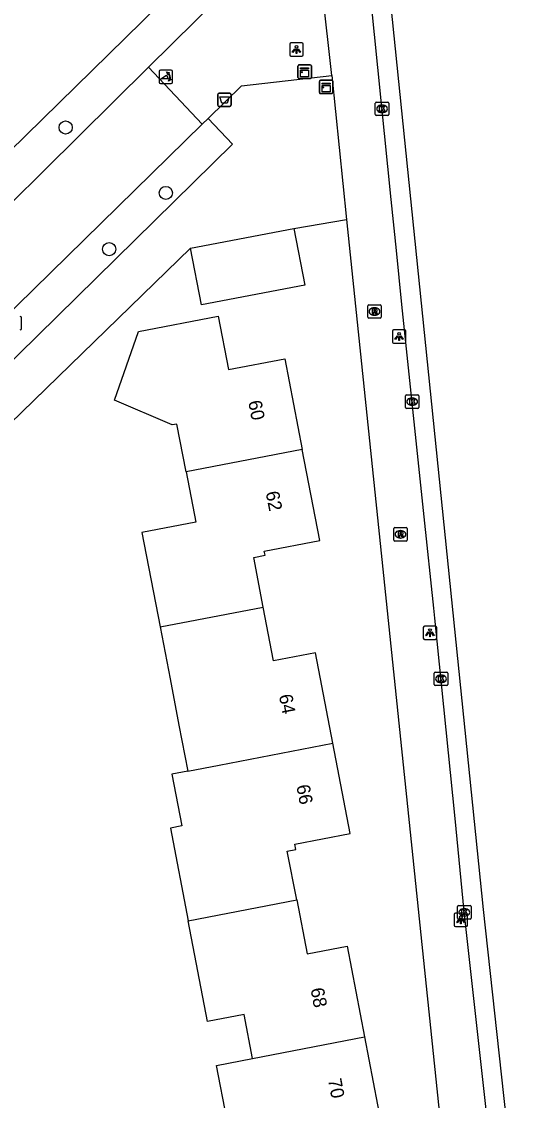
# Model space of a CAD drawing. Extents: x 157663 to 158496, y 379212 to 380934.
# Drawn here: x 158385.6 to 158422.3, y 380518.3 to 380598.7 of the extents above; entities that cross this region are included whole.
import ezdxf

# ---------------------------------------------------------------- set-up
doc = ezdxf.new("R2010")
doc.units = 0
for name, color, linetype in [('IMGEO_Afvalbak', 7, 'Continuous'), ('IMGEO_Boom', 7, 'Continuous'), ('IMGEO_Groenvoorziening', 7, 'Continuous'), ('IMGEO_Kast', 7, 'Continuous'), ('IMGEO_Kolk', 7, 'Continuous'), ('IMGEO_Lichtpunt', 7, 'Continuous'), ('IMGEO_Pand', 7, 'Continuous'), ('IMGEO_Pand_nummerreeks', 7, 'Continuous'), ('IMGEO_Poller', 7, 'Continuous'), ('IMGEO_Rijbaan_lokaal_gesloten', 7, 'Continuous'), ('IMGEO_Rioolput', 7, 'Continuous'), ('IMGEO_Voetpad_open', 7, 'Continuous')]:
    doc.layers.add(name, color=color, linetype=linetype)

msp = doc.modelspace()

# ---------------------------------------------------------------- linework, layer by layer
at = {"layer": 'IMGEO_Afvalbak'}
for p, q in [((158400.255, 380592.465), (158400.255, 380593.265)), ((158400.255, 380593.265), (158400.255, 380592.465)), ((158400.355, 380593.365), (158401.145, 380593.365)), ((158401.145, 380593.365), (158400.355, 380593.365)), ((158401.245, 380593.265), (158401.245, 380592.465)), ((158401.245, 380592.465), (158401.245, 380593.265)), ((158401.145, 380592.365), (158400.355, 380592.365)), ((158400.355, 380592.365), (158401.145, 380592.365))]:
    msp.add_line(p, q, dxfattribs=at)
msp.add_lwpolyline([(158400.398, 380593.079), (158401.102, 380593.079), (158400.953, 380592.609), (158400.547, 380592.609), (158400.398, 380593.079)], dxfattribs=at)
for centre, start, end in [((158400.355, 380593.265), 90, 180), ((158400.355, 380593.265), 90, 180), ((158401.145, 380593.265), 0, 90), ((158401.145, 380593.265), 360, 90), ((158400.355, 380592.465), 180, 270), ((158400.355, 380592.465), 180, 270), ((158401.145, 380592.465), 270, 0), ((158401.145, 380592.465), 270, 0)]:
    msp.add_arc(centre, 0.1, start, end, dxfattribs=at)
at = {"layer": 'IMGEO_Boom'}
for centre in [(158388.92, 380590.806), (158396.387, 380585.932), (158392.161, 380581.741)]:
    msp.add_circle(centre, 0.489, dxfattribs=at)
at = {"layer": 'IMGEO_Groenvoorziening'}
for points in [[(158406.998, 380610.849), (158364.877, 380569.587)], [(158399.536, 380591.475), (158401.344, 380589.566), (158370.878, 380559.638)], [(158405.92, 380583.287), (158409.858, 380583.956)], [(158377.21, 380546.023), (158378.498, 380546.199), (158375.774, 380560.002), (158398.226, 380581.805)]]:
    msp.add_lwpolyline(points, dxfattribs=at)
at = {"layer": 'IMGEO_Kast'}
for p, q in [((158406.231, 380594.54), (158406.231, 380595.381)), ((158406.231, 380595.381), (158406.231, 380594.54)), ((158406.306, 380595.465), (158407.147, 380595.465)), ((158407.147, 380595.465), (158406.306, 380595.465)), ((158407.231, 380595.39), (158407.231, 380594.549)), ((158407.231, 380594.549), (158407.231, 380595.39)), ((158407.156, 380594.465), (158406.315, 380594.465)), ((158406.315, 380594.465), (158407.156, 380594.465)), ((158407.836, 380593.402), (158407.836, 380594.243)), ((158407.836, 380594.243), (158407.836, 380593.402)), ((158407.911, 380594.327), (158408.752, 380594.327)), ((158408.752, 380594.327), (158407.911, 380594.327)), ((158408.836, 380594.252), (158408.836, 380593.411)), ((158408.836, 380593.411), (158408.836, 380594.252)), ((158408.761, 380593.327), (158407.92, 380593.327)), ((158407.92, 380593.327), (158408.761, 380593.327))]:
    msp.add_line(p, q, dxfattribs=at)
for points in [[(158406.426, 380595.255), (158407.026, 380595.255), (158407.026, 380595.17), (158406.426, 380595.17), (158406.426, 380595.255)], [(158406.426, 380595.08), (158407.026, 380595.08), (158407.026, 380594.591), (158406.426, 380594.591), (158406.426, 380595.08)], [(158408.031, 380594.117), (158408.631, 380594.117), (158408.631, 380594.032), (158408.031, 380594.032), (158408.031, 380594.117)], [(158408.031, 380593.942), (158408.631, 380593.942), (158408.631, 380593.453), (158408.031, 380593.453), (158408.031, 380593.942)]]:
    msp.add_lwpolyline(points, dxfattribs=at)
for centre in [(158406.51, 380594.929), (158408.115, 380593.791)]:
    msp.add_circle(centre, 0.0377, dxfattribs=at)
for centre, start, end in [((158406.309, 380595.387), 92.4484, 184.28452), ((158406.309, 380595.387), 92.4484, 184.28452), ((158407.153, 380595.387), 2.4484, 94.28452), ((158407.153, 380595.387), 2.4484, 94.28452), ((158406.309, 380594.543), 182.4484, 274.28452), ((158406.309, 380594.543), 182.4484, 274.28452), ((158407.153, 380594.543), 272.4484, 4.28452), ((158407.153, 380594.543), 272.4484, 4.28452), ((158407.914, 380594.249), 92.4484, 184.28452), ((158407.914, 380594.249), 92.4484, 184.28452), ((158408.758, 380594.249), 2.4484, 94.28452), ((158408.758, 380594.249), 2.4484, 94.28452), ((158407.914, 380593.405), 182.4484, 274.28452), ((158407.914, 380593.405), 182.4484, 274.28452), ((158408.758, 380593.405), 272.4484, 4.28452), ((158408.758, 380593.405), 272.4484, 4.28452)]:
    msp.add_arc(centre, 0.0779, start, end, dxfattribs=at)
at = {"layer": 'IMGEO_Kolk'}
for p, q in [((158411.997, 380591.775), (158411.997, 380592.627)), ((158412.072, 380592.701), (158412.924, 380592.701)), ((158412.485, 380592.481), (158412.51, 380592.481)), ((158412.998, 380592.627), (158412.998, 380591.775)), ((158412.924, 380591.701), (158412.072, 380591.701)), ((158412.508, 380591.921), (158412.483, 380591.921)), ((158414.24, 380569.95), (158414.24, 380570.802)), ((158414.315, 380570.876), (158415.167, 380570.876)), ((158415.241, 380570.802), (158415.241, 380569.95)), ((158414.751, 380570.096), (158414.726, 380570.096)), ((158414.728, 380570.656), (158414.753, 380570.656)), ((158415.167, 380569.876), (158414.315, 380569.876)), ((158416.393, 380549.292), (158416.393, 380550.144)), ((158416.468, 380550.218), (158417.32, 380550.218)), ((158416.881, 380549.998), (158416.906, 380549.998)), ((158417.394, 380550.144), (158417.394, 380549.292)), ((158417.32, 380549.218), (158416.468, 380549.218)), ((158416.904, 380549.438), (158416.879, 380549.438)), ((158418.132, 380531.899), (158418.132, 380532.751)), ((158418.207, 380532.825), (158419.059, 380532.825)), ((158418.62, 380532.605), (158418.645, 380532.605)), ((158419.133, 380532.751), (158419.133, 380531.899)), ((158419.059, 380531.825), (158418.207, 380531.825)), ((158418.643, 380532.045), (158418.618, 380532.045))]:
    msp.add_line(p, q, dxfattribs=at)
for points in [[(158411.997, 380591.775), (158411.997, 380592.627)], [(158412.072, 380592.701), (158412.924, 380592.701)], [(158412.998, 380592.627), (158412.998, 380591.775)], [(158412.924, 380591.701), (158412.072, 380591.701)], [(158412.318, 380592.401), (158412.441, 380592.401), (158412.441, 380592.25), (158412.571, 380592.401), (158412.735, 380592.401), (158412.589, 380592.25), (158412.742, 380592.001), (158412.59, 380592.001), (158412.505, 380592.165), (158412.441, 380592.098), (158412.441, 380592.001), (158412.318, 380592.001), (158412.318, 380592.401)], [(158414.24, 380569.95), (158414.24, 380570.802)], [(158414.315, 380570.876), (158415.167, 380570.876)], [(158415.241, 380570.802), (158415.241, 380569.95)], [(158414.561, 380570.576), (158414.684, 380570.576), (158414.684, 380570.425), (158414.814, 380570.576), (158414.978, 380570.576), (158414.832, 380570.425), (158414.985, 380570.176), (158414.833, 380570.176), (158414.748, 380570.34), (158414.684, 380570.273), (158414.684, 380570.176), (158414.561, 380570.176), (158414.561, 380570.576)], [(158415.167, 380569.876), (158414.315, 380569.876)], [(158416.393, 380549.292), (158416.393, 380550.144)], [(158416.468, 380550.218), (158417.32, 380550.218)], [(158416.714, 380549.918), (158416.837, 380549.918), (158416.837, 380549.767), (158416.967, 380549.918), (158417.131, 380549.918), (158416.985, 380549.767), (158417.138, 380549.518), (158416.986, 380549.518), (158416.901, 380549.682), (158416.837, 380549.615), (158416.837, 380549.518), (158416.714, 380549.518), (158416.714, 380549.918)], [(158417.394, 380550.144), (158417.394, 380549.292)], [(158417.32, 380549.218), (158416.468, 380549.218)], [(158418.132, 380531.899), (158418.132, 380532.751)], [(158418.207, 380532.825), (158419.059, 380532.825)], [(158418.453, 380532.525), (158418.576, 380532.525), (158418.576, 380532.374), (158418.706, 380532.525), (158418.87, 380532.525), (158418.724, 380532.374), (158418.877, 380532.125), (158418.725, 380532.125), (158418.64, 380532.289), (158418.576, 380532.222), (158418.576, 380532.125), (158418.453, 380532.125), (158418.453, 380532.525)], [(158419.133, 380532.751), (158419.133, 380531.899)], [(158419.059, 380531.825), (158418.207, 380531.825)]]:
    msp.add_lwpolyline(points, dxfattribs=at)
for centre, start, end in [((158412.074, 380592.625), 91.55205, 178.44795), ((158412.074, 380592.625), 91.55205, 178.44795), ((158412.922, 380592.625), 1.55205, 88.44795), ((158412.922, 380592.625), 1.55205, 88.44795), ((158412.074, 380591.777), 181.55205, 268.44795), ((158412.074, 380591.777), 181.55205, 268.44795), ((158412.922, 380591.777), 271.55205, 358.44795), ((158412.922, 380591.777), 271.55205, 358.44795), ((158414.317, 380570.8), 91.55205, 178.44795), ((158414.317, 380570.8), 91.55205, 178.44795), ((158415.165, 380570.8), 1.55205, 88.44795), ((158415.165, 380570.8), 1.55205, 88.44795), ((158414.317, 380569.952), 181.55205, 268.44795), ((158414.317, 380569.952), 181.55205, 268.44795), ((158415.165, 380569.952), 271.55205, 358.44795), ((158415.165, 380569.952), 271.55205, 358.44795), ((158416.47, 380550.142), 91.55205, 178.44795), ((158416.47, 380550.142), 91.55205, 178.44795), ((158417.318, 380550.142), 1.55205, 88.44795), ((158417.318, 380550.142), 1.55205, 88.44795), ((158416.47, 380549.294), 181.55205, 268.44795), ((158416.47, 380549.294), 181.55205, 268.44795), ((158417.318, 380549.294), 271.55205, 358.44795), ((158417.318, 380549.294), 271.55205, 358.44795), ((158418.209, 380532.749), 91.55205, 178.44795), ((158418.209, 380532.749), 91.55205, 178.44795), ((158419.057, 380532.749), 1.55205, 88.44795), ((158419.057, 380532.749), 1.55205, 88.44795), ((158418.209, 380531.901), 181.55205, 268.44795), ((158418.209, 380531.901), 181.55205, 268.44795), ((158419.057, 380531.901), 271.55205, 358.44795), ((158419.057, 380531.901), 271.55205, 358.44795)]:
    msp.add_arc(centre, 0.0765, start, end, dxfattribs=at)
for centre, major_axis, ratio, start_param, end_param in [((158412.484, 380592.201), (-0.387, 0.002), 0.722429, 4.712389, 7.853982), ((158412.509, 380592.201), (-0.39, 0.002), 0.717154, 1.570796, 4.712389), ((158414.727, 380570.376), (-0.387, 0.002), 0.722429, 4.712389, 7.853982), ((158414.752, 380570.376), (-0.39, 0.002), 0.717154, 1.570796, 4.712389), ((158416.88, 380549.718), (-0.387, 0.002), 0.722429, 4.712389, 7.853982), ((158416.905, 380549.718), (-0.39, 0.002), 0.717154, 1.570796, 4.712389), ((158418.619, 380532.325), (-0.387, 0.002), 0.722429, 4.712389, 7.853982), ((158418.644, 380532.325), (-0.39, 0.002), 0.717154, 1.570796, 4.712389)]:
    msp.add_ellipse(centre, major_axis=major_axis, ratio=ratio, start_param=start_param, end_param=end_param, dxfattribs=at)
at = {"layer": 'IMGEO_Lichtpunt'}
for p, q in [((158405.616, 380597.015), (158405.616, 380596.208)), ((158405.616, 380597.015), (158405.616, 380596.208)), ((158406.518, 380597.11), (158405.71, 380597.11)), ((158406.518, 380597.11), (158405.71, 380597.11)), ((158406.612, 380596.208), (158406.612, 380597.015)), ((158406.612, 380596.208), (158406.612, 380597.015)), ((158405.71, 380596.114), (158406.518, 380596.114)), ((158405.71, 380596.114), (158406.518, 380596.114)), ((158385.634, 380575.821), (158385.634, 380576.628)), ((158385.634, 380575.821), (158385.634, 380576.628)), ((158413.265, 380575.628), (158413.265, 380574.821)), ((158413.265, 380575.628), (158413.265, 380574.821)), ((158414.167, 380575.723), (158413.359, 380575.723)), ((158414.167, 380575.723), (158413.359, 380575.723)), ((158414.261, 380574.821), (158414.261, 380575.628)), ((158414.261, 380574.821), (158414.261, 380575.628)), ((158413.359, 380574.727), (158414.167, 380574.727)), ((158413.359, 380574.727), (158414.167, 380574.727)), ((158415.572, 380553.56), (158415.572, 380552.753)), ((158415.572, 380553.56), (158415.572, 380552.753)), ((158416.474, 380553.655), (158415.666, 380553.655)), ((158416.474, 380553.655), (158415.666, 380553.655)), ((158416.568, 380552.753), (158416.568, 380553.56)), ((158416.568, 380552.753), (158416.568, 380553.56)), ((158415.666, 380552.659), (158416.474, 380552.659)), ((158415.666, 380552.659), (158416.474, 380552.659)), ((158417.876, 380532.165), (158417.876, 380531.358)), ((158417.876, 380532.165), (158417.876, 380531.358)), ((158418.778, 380532.26), (158417.97, 380532.26)), ((158418.778, 380532.26), (158417.97, 380532.26)), ((158418.872, 380531.358), (158418.872, 380532.165)), ((158418.872, 380531.358), (158418.872, 380532.165)), ((158417.97, 380531.264), (158418.778, 380531.264)), ((158417.97, 380531.264), (158418.778, 380531.264))]:
    msp.add_line(p, q, dxfattribs=at)
for points in [[(158405.99, 380596.679), (158406.029, 380596.651), (158405.841, 380596.389), (158405.803, 380596.416), (158405.99, 380596.679)], [(158406.092, 380596.631), (158406.139, 380596.631), (158406.139, 380596.309), (158406.092, 380596.309), (158406.092, 380596.631)], [(158406.202, 380596.651), (158406.24, 380596.678), (158406.427, 380596.416), (158406.388, 380596.388), (158406.202, 380596.651)], [(158413.639, 380575.292), (158413.678, 380575.264), (158413.49, 380575.002), (158413.452, 380575.029), (158413.639, 380575.292)], [(158413.741, 380575.244), (158413.788, 380575.244), (158413.788, 380574.922), (158413.741, 380574.922), (158413.741, 380575.244)], [(158413.851, 380575.264), (158413.889, 380575.291), (158414.076, 380575.029), (158414.037, 380575.001), (158413.851, 380575.264)], [(158415.946, 380553.224), (158415.985, 380553.196), (158415.797, 380552.934), (158415.759, 380552.961), (158415.946, 380553.224)], [(158416.048, 380553.176), (158416.095, 380553.176), (158416.095, 380552.854), (158416.048, 380552.854), (158416.048, 380553.176)], [(158416.158, 380553.196), (158416.196, 380553.223), (158416.383, 380552.961), (158416.344, 380552.933), (158416.158, 380553.196)], [(158418.25, 380531.829), (158418.289, 380531.801), (158418.101, 380531.539), (158418.063, 380531.566), (158418.25, 380531.829)], [(158418.352, 380531.781), (158418.399, 380531.781), (158418.399, 380531.459), (158418.352, 380531.459), (158418.352, 380531.781)], [(158418.462, 380531.801), (158418.5, 380531.828), (158418.687, 380531.566), (158418.648, 380531.538), (158418.462, 380531.801)]]:
    msp.add_lwpolyline(points, dxfattribs=at)
for centre in [(158406.115, 380596.813), (158413.764, 380575.426), (158416.071, 380553.358), (158418.375, 380531.963)]:
    msp.add_circle(centre, 0.0994, dxfattribs=at)
for centre, start, end in [((158405.71, 380597.015), 90, 180), ((158405.71, 380597.015), 90, 180), ((158406.518, 380597.015), 0, 90), ((158406.518, 380597.015), 0, 90), ((158405.71, 380596.208), 180, 270), ((158405.71, 380596.208), 180, 270), ((158406.518, 380596.208), 270, 0), ((158406.518, 380596.208), 270, 360), ((158385.54, 380576.628), 0, 90), ((158385.54, 380576.628), 0, 90), ((158385.54, 380575.821), 270, 0), ((158385.54, 380575.821), 270, 360), ((158413.359, 380575.628), 90, 180), ((158413.359, 380575.628), 90, 180), ((158414.167, 380575.628), 0, 90), ((158414.167, 380575.628), 0, 90), ((158413.359, 380574.821), 180, 270), ((158413.359, 380574.821), 180, 270), ((158414.167, 380574.821), 270, 0), ((158414.167, 380574.821), 270, 360), ((158415.666, 380553.56), 90, 180), ((158415.666, 380553.56), 90, 180), ((158416.474, 380553.56), 0, 90), ((158416.474, 380553.56), 0, 90), ((158415.666, 380552.753), 180, 270), ((158415.666, 380552.753), 180, 270), ((158416.474, 380552.753), 270, 0), ((158416.474, 380552.753), 270, 360), ((158417.97, 380532.165), 90, 180), ((158417.97, 380532.165), 90, 180), ((158418.778, 380532.165), 0, 90), ((158418.778, 380532.165), 0, 90), ((158417.97, 380531.358), 180, 270), ((158417.97, 380531.358), 180, 270), ((158418.778, 380531.358), 270, 0), ((158418.778, 380531.358), 270, 360)]:
    msp.add_arc(centre, 0.0946, start, end, dxfattribs=at)
at = {"layer": 'IMGEO_Pand'}
for points in [[(158398.226, 380581.805), (158405.92, 380583.287)], [(158405.92, 380583.287), (158406.734, 380579.063), (158399.039, 380577.581), (158398.226, 380581.805)], [(158397.889, 380565.141), (158397.203, 380568.706), (158396.859, 380568.64), (158392.548, 380570.476), (158394.34, 380575.607), (158400.282, 380576.751), (158401.046, 380572.771), (158405.241, 380573.58), (158406.545, 380566.808)], [(158406.545, 380566.808), (158397.889, 380565.141)], [(158403.649, 380555.068), (158402.937, 380558.763), (158403.784, 380558.926), (158403.724, 380559.241), (158407.85, 380560.036), (158406.545, 380566.808)], [(158397.889, 380565.141), (158398.608, 380561.409), (158394.598, 380560.637), (158395.955, 380553.587)], [(158395.955, 380553.587), (158403.649, 380555.068)], [(158408.831, 380544.925), (158407.534, 380551.662), (158404.42, 380551.062), (158403.649, 380555.068)], [(158395.955, 380553.587), (158396.698, 380549.727), (158397.363, 380546.272), (158398.023, 380542.842)], [(158398.023, 380542.842), (158400.355, 380543.292), (158408.831, 380544.925)], [(158406.137, 380533.252), (158405.437, 380536.888), (158406.064, 380537.008), (158405.989, 380537.394), (158410.128, 380538.192), (158408.831, 380544.925)], [(158398.023, 380542.842), (158396.841, 380542.614), (158397.583, 380538.763), (158396.722, 380538.598), (158398.051, 380531.696)], [(158398.051, 380531.696), (158406.137, 380533.252)], [(158406.137, 380533.252), (158406.912, 380529.231), (158409.886, 380529.804), (158411.188, 380523.048)], [(158402.846, 380521.44), (158402.217, 380524.705), (158399.499, 380524.181), (158398.051, 380531.696)], [(158411.188, 380523.048), (158412.49, 380516.288), (158408.426, 380515.505), (158408.515, 380515.043), (158402.799, 380513.942), (158403.524, 380510.18)], [(158402.846, 380521.44), (158411.188, 380523.048)], [(158395.344, 380508.603), (158394.607, 380512.432), (158399.37, 380513.349), (158398.758, 380516.52), (158400.919, 380516.936), (158400.151, 380520.921), (158402.846, 380521.44)]]:
    msp.add_lwpolyline(points, dxfattribs=at)
at = {"layer": 'IMGEO_Poller'}
for p, q in [((158395.892, 380594.988), (158395.892, 380594.181)), ((158395.892, 380594.988), (158395.892, 380594.181)), ((158396.794, 380595.083), (158395.986, 380595.083)), ((158396.794, 380595.083), (158395.986, 380595.083)), ((158396.888, 380594.181), (158396.888, 380594.988)), ((158396.888, 380594.181), (158396.888, 380594.988)), ((158395.986, 380594.086), (158396.794, 380594.086)), ((158395.986, 380594.086), (158396.794, 380594.086))]:
    msp.add_line(p, q, dxfattribs=at)
for points in [[(158396.571, 380594.812), (158396.559, 380594.739), (158396.434, 380594.944)], [(158396.434, 380594.944), (158396.665, 380594.878), (158396.594, 380594.846)], [(158396.527, 380594.439), (158396.014, 380594.439), (158396.444, 380594.714)], [(158396.587, 380594.267), (158396.653, 380594.498), (158396.683, 380594.43)], [(158396.719, 380594.403), (158396.791, 380594.392), (158396.587, 380594.267)]]:
    msp.add_lwpolyline(points, dxfattribs=at)
for centre, radius, start, end in [((158395.986, 380594.988), 0.0946, 90, 180), ((158395.986, 380594.988), 0.0946, 90, 180), ((158396.213, 380594.499), 0.516, 349.35686, 42.29123), ((158396.794, 380594.988), 0.0946, 0, 90), ((158396.794, 380594.988), 0.0946, 0, 90), ((158395.986, 380594.181), 0.0946, 180, 270), ((158395.986, 380594.181), 0.0946, 180, 270), ((158396.199, 380594.489), 0.332, 351.32473, 42.4854), ((158396.213, 380594.499), 0.476, 351.75274, 41.16905), ((158396.794, 380594.181), 0.0946, 270, 0), ((158396.794, 380594.181), 0.0946, 270, 0)]:
    msp.add_arc(centre, radius, start, end, dxfattribs=at)
at = {"layer": 'IMGEO_Rijbaan_lokaal_gesloten'}
for points in [[(158404.09, 380671.121), (158405.386, 380665.354), (158407.387, 380653.633), (158408.633, 380644.07), (158420.021, 380532.525), (158421.717, 380517.087), (158422.249, 380509.021), (158422.288, 380507.594), (158422.196, 380505.547), (158421.935, 380503.732), (158421.337, 380500.978), (158419.928, 380496.268), (158418.375, 380492.106), (158416.142, 380487.962), (158407.007, 380474.3)], [(158420.85, 380508.956), (158420.322, 380516.965), (158418.629, 380532.379), (158417.935, 380539.317), (158416.443, 380554.245), (158416.366, 380554.98), (158415.648, 380561.784), (158413.979, 380577.619), (158413.571, 380581.64), (158413.185, 380585.443), (158410.938, 380607.593), (158410.683, 380610.058)], [(158340.902, 380541.658), (158395.1, 380595.292)], [(158395.1, 380595.292), (158399.1, 380591.047)], [(158370.231, 380562.8), (158399.1, 380591.047)]]:
    msp.add_lwpolyline(points, dxfattribs=at)
at = {"layer": 'IMGEO_Rioolput'}
for p, q in [((158411.435, 380576.67), (158411.435, 380577.522)), ((158411.51, 380577.596), (158412.362, 380577.596)), ((158411.923, 380577.376), (158411.948, 380577.376)), ((158412.436, 380577.522), (158412.436, 380576.67)), ((158412.362, 380576.596), (158411.51, 380576.596)), ((158411.946, 380576.816), (158411.921, 380576.816)), ((158413.371, 380560.066), (158413.371, 380560.918)), ((158413.446, 380560.992), (158414.298, 380560.992)), ((158413.859, 380560.772), (158413.884, 380560.772)), ((158414.372, 380560.918), (158414.372, 380560.066)), ((158414.298, 380559.992), (158413.446, 380559.992)), ((158413.882, 380560.212), (158413.857, 380560.212))]:
    msp.add_line(p, q, dxfattribs=at)
for points in [[(158411.435, 380576.67), (158411.435, 380577.522)], [(158411.51, 380577.596), (158412.362, 380577.596)], [(158412.024, 380577.294), (158411.772, 380577.296), (158411.772, 380576.896)], [(158411.95, 380577.215), (158411.896, 380577.215), (158411.896, 380577.134)], [(158412.436, 380577.522), (158412.436, 380576.67)], [(158412.362, 380576.596), (158411.51, 380576.596)], [(158411.772, 380576.896), (158411.896, 380576.896), (158411.896, 380577.058), (158411.907, 380577.058)], [(158411.896, 380577.134), (158411.948, 380577.134)], [(158411.954, 380577.029), (158412.025, 380576.896), (158412.165, 380576.896), (158412.1, 380577.022)], [(158413.371, 380560.066), (158413.371, 380560.918)], [(158413.446, 380560.992), (158414.298, 380560.992)], [(158413.96, 380560.69), (158413.708, 380560.692), (158413.708, 380560.292)], [(158413.708, 380560.292), (158413.832, 380560.292), (158413.832, 380560.454), (158413.843, 380560.454)], [(158413.886, 380560.611), (158413.832, 380560.611), (158413.832, 380560.53)], [(158413.832, 380560.53), (158413.884, 380560.53)], [(158413.89, 380560.425), (158413.961, 380560.292), (158414.101, 380560.292), (158414.036, 380560.418)], [(158414.372, 380560.918), (158414.372, 380560.066)], [(158414.298, 380559.992), (158413.446, 380559.992)]]:
    msp.add_lwpolyline(points, dxfattribs=at)
for centre, radius, start, end in [((158411.512, 380577.52), 0.0765, 91.55205, 178.44795), ((158411.512, 380577.52), 0.0765, 91.55205, 178.44795), ((158411.956, 380577.119), 0.0964, 77.00612, 93.18647), ((158411.97, 380577.176), 0.0378, 276.66336, 79.67722), ((158412.023, 380577.184), 0.109, 350.36119, 89.41601), ((158412.021, 380577.184), 0.112, 277.58423, 350.98172), ((158412.36, 380577.52), 0.0765, 1.55205, 88.44795), ((158412.36, 380577.52), 0.0765, 1.55205, 88.44795), ((158411.512, 380576.672), 0.0765, 181.55205, 268.44795), ((158411.512, 380576.672), 0.0765, 181.55205, 268.44795), ((158411.906, 380577.005), 0.0533, 26.02933, 88.69889), ((158411.932, 380577.323), 0.19, 274.7715, 282.96867), ((158412.005, 380576.969), 0.108, 29.51342, 73.79051), ((158412.36, 380576.672), 0.0765, 271.55205, 358.44795), ((158412.36, 380576.672), 0.0765, 271.55205, 358.44795), ((158413.448, 380560.916), 0.0765, 91.55205, 178.44795), ((158413.448, 380560.916), 0.0765, 91.55205, 178.44795), ((158413.842, 380560.401), 0.0533, 26.02933, 88.69889), ((158413.868, 380560.719), 0.19, 274.7715, 282.96867), ((158413.892, 380560.515), 0.0964, 77.00612, 93.18647), ((158413.906, 380560.572), 0.0378, 276.66336, 79.67722), ((158413.959, 380560.58), 0.109, 350.36119, 89.41601), ((158413.957, 380560.58), 0.112, 277.58423, 350.98172), ((158413.941, 380560.365), 0.108, 29.51342, 73.79051), ((158414.296, 380560.916), 0.0765, 1.55205, 88.44795), ((158414.296, 380560.916), 0.0765, 1.55205, 88.44795), ((158413.448, 380560.068), 0.0765, 181.55205, 268.44795), ((158413.448, 380560.068), 0.0765, 181.55205, 268.44795), ((158414.296, 380560.068), 0.0765, 271.55205, 358.44795), ((158414.296, 380560.068), 0.0765, 271.55205, 358.44795)]:
    msp.add_arc(centre, radius, start, end, dxfattribs=at)
for centre, major_axis, ratio, start_param, end_param in [((158411.922, 380577.096), (-0.387, 0.002), 0.722429, 4.712389, 7.853982), ((158411.947, 380577.096), (-0.39, 0.002), 0.717154, 1.570796, 4.712389), ((158413.858, 380560.492), (-0.387, 0.002), 0.722429, 4.712389, 7.853982), ((158413.883, 380560.492), (-0.39, 0.002), 0.717154, 1.570796, 4.712389)]:
    msp.add_ellipse(centre, major_axis=major_axis, ratio=ratio, start_param=start_param, end_param=end_param, dxfattribs=at)
at = {"layer": 'IMGEO_Voetpad_open'}
for points in [[(158407.346, 380607.41), (158395.1, 380595.292)], [(158408.747, 380594.672), (158407.346, 380607.41)], [(158399.536, 380591.475), (158402.019, 380593.904), (158408.747, 380594.672)], [(158408.747, 380594.672), (158409.858, 380583.956)], [(158399.1, 380591.047), (158399.536, 380591.475)], [(158409.858, 380583.956), (158416.894, 380516.073)]]:
    msp.add_lwpolyline(points, dxfattribs=at)

# ---------------------------------------------------------------- texts
at = {"layer": 'IMGEO_Pand_nummerreeks'}
for s, rotation, p in [('60', 280.90341, (158402.517, 380570.382)), ('62', 280.90318, (158403.82, 380563.617)), ('64', 280.90318, (158404.805, 380548.485)), ('66', 280.90318, (158406.102, 380541.75)), ('68', 280.90502, (158407.16, 380526.613)), ('70', 280.90502, (158408.462, 380519.855))]:
    msp.add_text(s, height=1, rotation=rotation, dxfattribs=at).set_placement(p)

doc.saveas('drawing.dxf')
